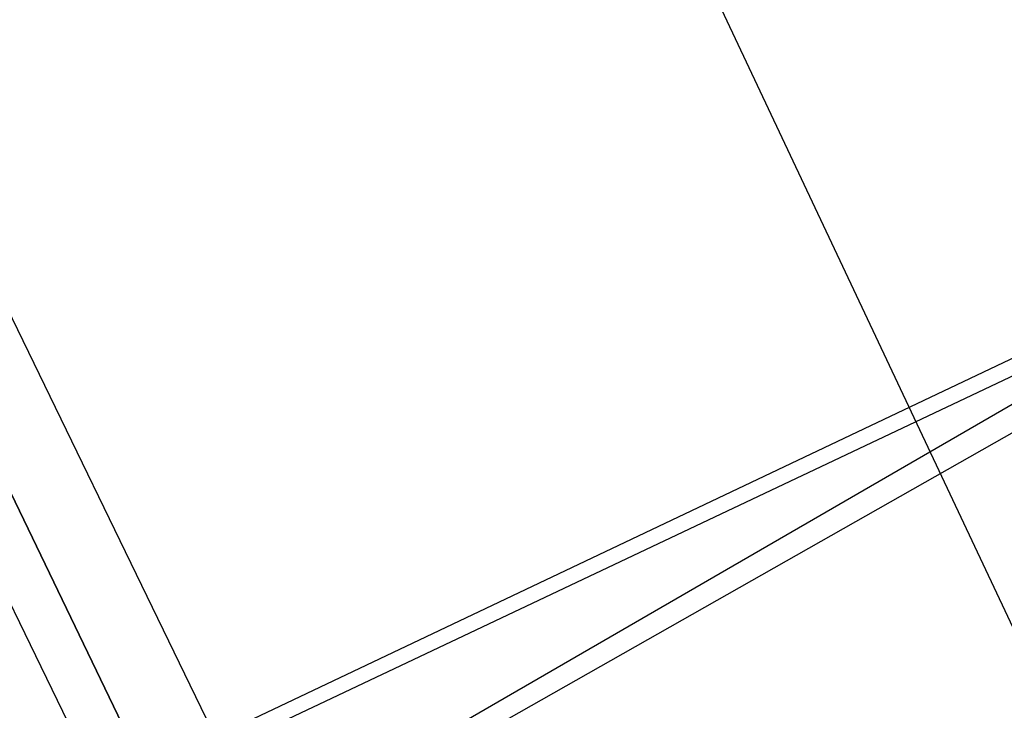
# Model space of a CAD drawing. Header units: feet. Extents: x -79 to 198, y -22 to 181.
# Tile 288 of 656: x 21.023 to 21.395, y 32.237 to 32.497. Entities that reach past the tile are written whole.
import ezdxf

# ---------------------------------------------------------------- set-up
doc = ezdxf.new("R2010")
doc.units = ezdxf.units.FT
doc.layers.add('A-LINEA', color=7, linetype='CONTINUOUS')

msp = doc.modelspace()

# ---------------------------------------------------------------- linework, layer by layer
at = {"layer": 'A-LINEA'}
msp.add_line((17.1689, 41.2494), (22.9956, 28.8755), dxfattribs=at)
msp.add_line((17.1689, 41.2494), (22.9956, 28.8755), dxfattribs=at)
for points in [[(19.4133, 35.6578), (21.12, 32.1111), (21.1333, 32.1111), (21.1467, 32.1244), (19.4267, 35.6711), (19.4133, 35.6578)], [(19.4133, 35.6578), (21.12, 32.1111), (21.1333, 32.1111), (21.1467, 32.1244), (19.4267, 35.6711), (19.4133, 35.6578)], [(19.3867, 35.6444), (21.1067, 32.0978), (21.12, 32.0978), (21.12, 32.1111), (19.4133, 35.6578), (19.4, 35.6578), (19.3867, 35.6578), (19.3867, 35.6444)], [(19.3867, 35.6444), (21.1067, 32.0978), (21.12, 32.0978), (21.12, 32.1111), (19.4133, 35.6578), (19.4, 35.6578), (19.3867, 35.6578), (19.3867, 35.6444)], [(21.64, 32.4844), (21.76, 32.2178), (21.24, 31.9644), (21.1067, 32.2311), (21.64, 32.4844)], [(21.64, 32.4844), (21.76, 32.2178), (21.24, 31.9644), (21.1067, 32.2311), (21.64, 32.4844)], [(21.7733, 32.2311), (21.6267, 32.4844), (21.12, 32.1911), (21.2667, 31.9378), (21.7733, 32.2311)], [(21.7733, 32.2311), (21.6267, 32.4844), (21.12, 32.1911), (21.2667, 31.9378), (21.7733, 32.2311)], [(21.6267, 32.4711), (21.7467, 32.2311), (21.24, 31.9778), (21.12, 32.2311), (21.6267, 32.4711)], [(21.6267, 32.4711), (21.7467, 32.2311), (21.24, 31.9778), (21.12, 32.2311), (21.6267, 32.4711)], [(21.76, 32.2311), (21.6267, 32.4711), (21.1333, 32.1911), (21.2667, 31.9511), (21.76, 32.2311)], [(21.76, 32.2311), (21.6267, 32.4711), (21.1333, 32.1911), (21.2667, 31.9511), (21.76, 32.2311)]]:
    msp.add_lwpolyline(points, dxfattribs=at)

doc.saveas('drawing.dxf')
